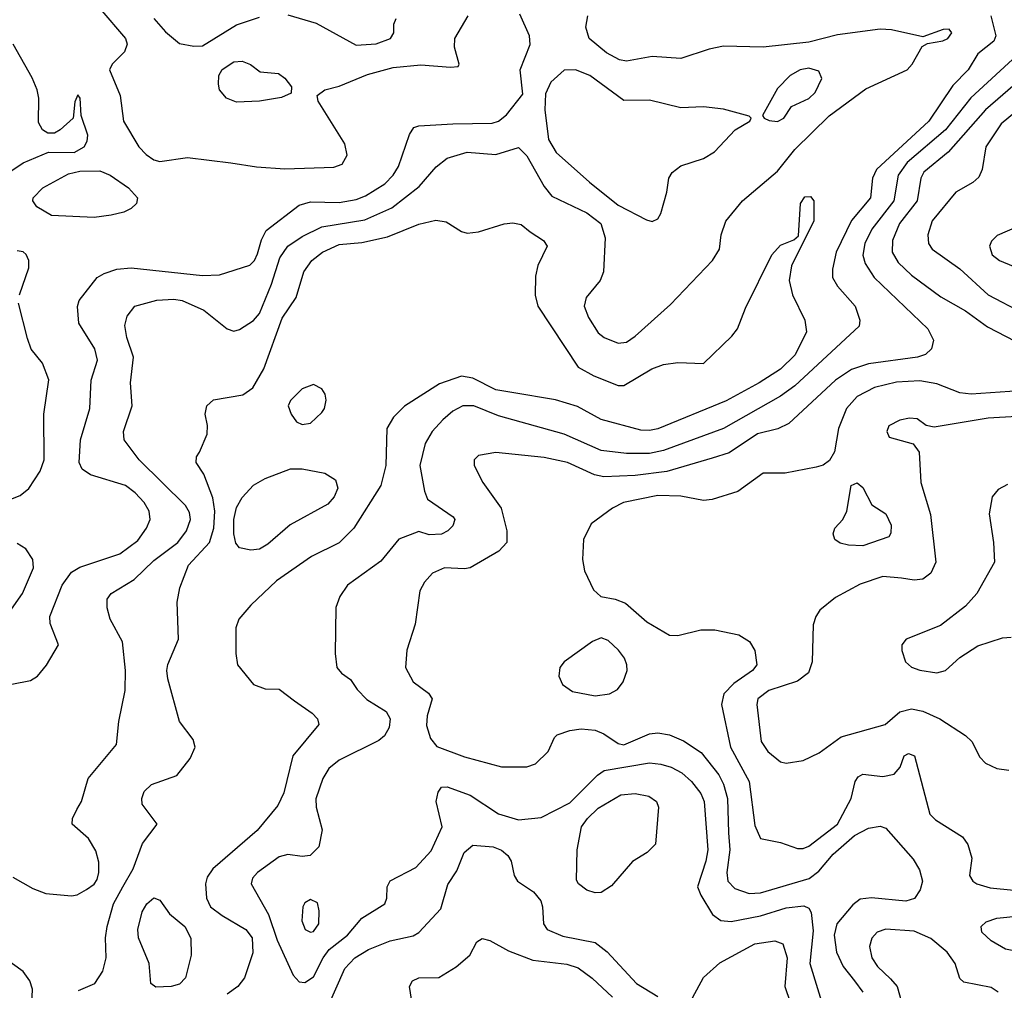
# Model space of a CAD drawing. Extents: x 1173029 to 1307123, y 522559 to 678521.
# Tile 493 of 623: x 1234203 to 1237661, y 627081 to 630491. Entities that reach past the tile are written whole.
import ezdxf

# ---------------------------------------------------------------- set-up
doc = ezdxf.new("R2010")
doc.units = 0

msp = doc.modelspace()

# ---------------------------------------------------------------- linework, layer by layer
at = {"layer": '0CON10XD'}
for points in [[(1234485, 630530.5), (1234575.4, 630425), (1234580.5, 630405), (1234571.2, 630378.8), (1234528, 630335), (1234518.8, 630315), (1234556, 630225), (1234568, 630135), (1234621.5, 630045), (1234647.6, 630017.6), (1234675, 629998.5), (1234695, 629993.3), (1234793, 630007), (1234945, 629988.8), (1235035, 629973.8), (1235135, 629966.7), (1235306.4, 629973.6), (1235336.4, 629983.6), (1235354, 630015), (1235345.8, 630055), (1235251.9, 630205), (1235247.5, 630225), (1235275.3, 630244.7), (1235325, 630257.9), (1235425, 630298.8), (1235515, 630323.3), (1235612.3, 630332.3), (1235716.1, 630323.9), (1235743, 630327), (1235746.7, 630335), (1235730, 630395), (1235731.8, 630425), (1235778.5, 630505)], [(1234115, 628145.6), (1234240.7, 628169.3), (1234265.4, 628184.6), (1234296.9, 628223.1), (1234339.4, 628295), (1234310.2, 628370.2), (1234308.8, 628395), (1234352.2, 628505), (1234385, 628550), (1234415, 628568.2), (1234555, 628614.2), (1234618.3, 628661.7), (1234648.7, 628705), (1234661.3, 628735), (1234657.5, 628765), (1234640.7, 628795), (1234609.4, 628829.4), (1234575.2, 628855.2), (1234451.9, 628891.9), (1234422.5, 628912.5), (1234412.1, 628935), (1234417.2, 629015), (1234449.2, 629125), (1234454.1, 629225), (1234476, 629295), (1234466.7, 629335), (1234410.5, 629425), (1234406.4, 629483.6), (1234412.5, 629505), (1234475.6, 629585), (1234499.9, 629600.1), (1234544.8, 629615.2), (1234595, 629618.9), (1234845, 629592.9), (1234904.7, 629595.3), (1235011.4, 629628.6), (1235028.5, 629645), (1235039.1, 629669.1), (1235052.4, 629717.6), (1235069.4, 629750.6), (1235185, 629839.2), (1235225, 629851.6), (1235325, 629848.7), (1235385, 629859.1), (1235418.1, 629871.9), (1235485.3, 629915), (1235515.2, 629944.8), (1235533.4, 629975), (1235572.5, 630087.5), (1235587.5, 630112.5), (1235605, 630118.6), (1235725, 630125.8), (1235862.2, 630127.8), (1235885.2, 630134.8), (1235912.8, 630157.2), (1235970.5, 630229.5), (1235960.6, 630315), (1235996, 630404), (1235993.8, 630435), (1235960.4, 630510.4)], [(1234674.6, 630495), (1234715, 630448.2), (1234765, 630407.8), (1234815, 630398.3), (1234845, 630399.8), (1234965, 630473.5), (1235045, 630500.5)], [(1237614.2, 630505), (1237631.5, 630435), (1237625, 630416), (1237568.8, 630371.2), (1237534, 630315), (1237480.2, 630259.8), (1237396.3, 630135), (1237212.1, 629965), (1237198.1, 629935), (1237191.9, 629865), (1237124.2, 629785.8), (1237070.8, 629675), (1237057.8, 629615), (1237058.5, 629585), (1237075.4, 629555), (1237138.1, 629485), (1237154.3, 629435), (1237151.4, 629415), (1236925.7, 629204.3), (1236875, 629168.7), (1236675, 629055.2), (1236465, 628977.8), (1236415, 628966.7), (1236335, 628966.8), (1236245, 628977.3), (1236115, 629035.2), (1235885, 629098.9), (1235798, 629135), (1235760, 629135), (1235725, 629116), (1235689.2, 629085), (1235652.5, 629045), (1235627.8, 629002.2), (1235608.9, 628925), (1235624.5, 628834.5), (1235635, 628806.7), (1235726.2, 628745), (1235731.2, 628735), (1235725, 628713.3), (1235706.7, 628695), (1235685, 628684.2), (1235641.2, 628681.2), (1235605, 628693.3), (1235535, 628666), (1235471.1, 628588.9), (1235354.2, 628505), (1235327.5, 628465), (1235313.6, 628426.4), (1235311.1, 628265), (1235317.5, 628215), (1235333.8, 628195), (1235365, 628173.3), (1235388.3, 628138.3), (1235422.6, 628102.6), (1235490.2, 628060.2), (1235504.4, 628035), (1235501.5, 628005), (1235484.6, 627975.4), (1235465, 627958.6), (1235325, 627889.3), (1235289.2, 627860.8), (1235267.9, 627825), (1235243.5, 627753.5), (1235244.1, 627725), (1235265.4, 627645), (1235254.5, 627585), (1235223.3, 627555), (1235195, 627551.8), (1235145, 627558.2), (1235115, 627549.6), (1235039.1, 627495), (1235021.2, 627475), (1235016.2, 627455), (1235077, 627347), (1235107.2, 627257.2), (1235164.1, 627134.1), (1235185, 627110.6), (1235205, 627108.5), (1235235, 627128.2), (1235268.8, 627195), (1235290.6, 627225), (1235354.7, 627275), (1235405.5, 627335), (1235485.7, 627385), (1235493.1, 627405), (1235494.3, 627445), (1235503.9, 627466.1), (1235595, 627513.1), (1235648.3, 627571.7), (1235687.5, 627655), (1235665.9, 627745), (1235672.8, 627777.2), (1235685, 627794.3), (1235705, 627795.5), (1235785, 627767.3), (1235885, 627700.8), (1235955, 627680), (1236035, 627688.2), (1236135, 627740.3), (1236232.7, 627837.3), (1236256.5, 627853.5), (1236415, 627880), (1236455, 627876.2), (1236491.4, 627865), (1236529.1, 627845), (1236563.1, 627815), (1236595, 627772.5), (1236607.6, 627745), (1236620, 627575), (1236613.4, 627535), (1236584.2, 627445), (1236595.6, 627415), (1236637.1, 627347.1), (1236666.2, 627326.2), (1236702.4, 627322.4), (1236805, 627343), (1236895, 627371.2), (1236957.4, 627377.4), (1236975, 627369.4), (1236982.9, 627355), (1236989.6, 627290.4), (1236978.3, 627175), (1237028, 627015)], [(1235145, 630507.9), (1235245, 630479.2), (1235385, 630401.5), (1235455, 630406.2), (1235505.8, 630425), (1235517.5, 630445), (1235517.5, 630475), (1235525.7, 630495)], [(1236683.6, 629783.6), (1236742, 629855), (1236865, 629959.5), (1236926.2, 630035), (1237046.1, 630153.9), (1237175, 630248.4), (1237320, 630315), (1237338.1, 630335), (1237372.9, 630397.1), (1237392, 630408), (1237445, 630416.7), (1237462.5, 630425), (1237477.5, 630445), (1237467.5, 630457.5), (1237447, 630457), (1237375, 630431.2), (1237265.8, 630455.8), (1237225, 630458.1), (1237075, 630438.3), (1236975, 630411.7), (1236814.4, 630394.4), (1236675, 630398), (1236625, 630388.1), (1236525, 630354.6), (1236425, 630361.4), (1236335, 630345.2), (1236310.4, 630350.4), (1236264.8, 630374.8), (1236202.9, 630425), (1236192.1, 630465), (1236198.5, 630505)], [(1234031.8, 629865), (1234215, 629988.2), (1234305, 630025.4), (1234395, 630024.8), (1234429.7, 630045), (1234440.8, 630065), (1234442.2, 630085), (1234418.8, 630155), (1234416.2, 630215), (1234407, 630227), (1234397, 630203), (1234390.8, 630145), (1234345, 630104.6), (1234325, 630093.1), (1234302.1, 630092.1), (1234283.7, 630103.7), (1234269.8, 630130.2), (1234270.5, 630215), (1234264.8, 630245), (1234247.3, 630287.3), (1234180.2, 630405)], [(1237705, 630365.3), (1237543.5, 630216.5), (1237455, 630104.8), (1237320.2, 629989.8), (1237288.1, 629945), (1237273.6, 629855), (1237195.7, 629755), (1237172, 629705), (1237164.3, 629664.3), (1237172.4, 629635), (1237203.9, 629585), (1237392.5, 629405), (1237412.9, 629365), (1237405.8, 629335), (1237384.7, 629315.3), (1237356.2, 629305), (1237185, 629282.2), (1237125, 629261.7), (1237068, 629225), (1236905, 629073.1), (1236865.8, 629054.2), (1236795, 629035.7), (1236695, 628968.9), (1236635, 628951.2), (1236476.5, 628903.5), (1236365, 628890), (1236255, 628885.7), (1236221.9, 628891.9), (1236127.5, 628935), (1236045, 628952.5), (1235875, 628971.2), (1235815, 628960), (1235799.2, 628945), (1235799.2, 628925), (1235829.4, 628865), (1235894.8, 628774.8), (1235914.6, 628695), (1235914.5, 628655), (1235886.3, 628623.7), (1235785, 628565.7), (1235765, 628561.4), (1235695, 628565.8), (1235653.2, 628546.8), (1235624.6, 628515.4), (1235608.8, 628485), (1235592.6, 628367.4), (1235563.3, 628276.7), (1235558.8, 628215), (1235585, 628164.6), (1235638.6, 628125), (1235652.2, 628105), (1235634.7, 628045), (1235631.9, 628011.9), (1235645.9, 627965.9), (1235668.1, 627938.1), (1235765, 627901.3), (1235895, 627866.2), (1235985, 627866.2), (1236015, 627876.7), (1236059.5, 627920.5), (1236081.2, 627968.8), (1236091.2, 627978.8), (1236135.9, 627994.1), (1236175, 628000), (1236225, 627994.6), (1236255, 627982.7), (1236305, 627948.6), (1236325, 627943.3), (1236415, 627982.2), (1236445, 627985.3), (1236485, 627978.7), (1236535, 627958.2), (1236597.1, 627917.1), (1236658.4, 627838.4), (1236675.2, 627805), (1236689, 627755), (1236693.2, 627635), (1236697.5, 627575), (1236687.3, 627495), (1236690.8, 627465), (1236715, 627439.2), (1236765, 627421.6), (1236805, 627423.3), (1236975.8, 627474.2), (1237010.3, 627499.7), (1237060.9, 627559.1), (1237135, 627624.8), (1237185, 627651.2), (1237225, 627658.2), (1237245, 627650.9), (1237341.8, 627541.8), (1237363.8, 627505), (1237374, 627465), (1237366.4, 627433.6), (1237346, 627404), (1237315.4, 627394.6), (1237195, 627405.9), (1237155, 627401.1), (1237129.1, 627380.9), (1237073.8, 627315), (1237063.5, 627275), (1237072.6, 627215), (1237095.2, 627165.2), (1237135.4, 627115), (1237164.6, 627075)], [(1234965, 630201.8), (1234930, 630215), (1234905.6, 630245), (1234901.1, 630265), (1234902.2, 630295), (1234914.1, 630315.9), (1234955, 630343.3), (1234985, 630345.7), (1235014.2, 630334.2), (1235048.3, 630308.3), (1235112.3, 630302.3), (1235135, 630286), (1235158, 630255), (1235157.1, 630232.9), (1235122.6, 630217.4), (1235045, 630204.7), (1234965, 630201.8)], [(1236425, 629782.5), (1236445, 629791.2), (1236455, 629810), (1236476.5, 629885), (1236483.3, 629935), (1236495.4, 629954.6), (1236525, 629977.8), (1236605, 630003.5), (1236643.6, 630026.4), (1236715.8, 630104.2), (1236767.5, 630135), (1236772.5, 630145), (1236765, 630152.5), (1236675, 630177.1), (1236605, 630185.4), (1236525, 630181.5), (1236415, 630208.5), (1236325, 630207.1), (1236205.7, 630295), (1236155, 630314.6), (1236115, 630314.4), (1236068.7, 630271.3), (1236049.7, 630230.3), (1236047.3, 630175), (1236060.6, 630070.6), (1236087.1, 630025), (1236205, 629920.8), (1236305, 629840), (1236405, 629787.5), (1236425, 629782.5)], [(1236865, 630133.8), (1236887.5, 630145), (1236914, 630186), (1236975, 630214.6), (1236997.5, 630235), (1237020, 630285), (1237010.2, 630310.2), (1236975, 630321.2), (1236944, 630315), (1236909.2, 630295), (1236865, 630249.2), (1236812.5, 630155), (1236817.5, 630145), (1236835, 630137.5), (1236865, 630133.8)], [(1237734.2, 630295), (1237595.2, 630175), (1237464, 630026), (1237378.9, 629955), (1237368.3, 629935), (1237355.7, 629855), (1237293.5, 629775), (1237268.9, 629715), (1237267.1, 629675), (1237288.1, 629638.1), (1237335, 629594), (1237438, 629518), (1237525, 629468.4), (1237602.7, 629412.7), (1237731.5, 629345)], [(1237785, 630237.1), (1237650.3, 630125), (1237596.1, 630045), (1237583.8, 629965), (1237572.4, 629937.6), (1237551.2, 629918.8), (1237491.5, 629885), (1237407.8, 629785), (1237393.1, 629735), (1237395.5, 629705), (1237407.8, 629685), (1237505, 629616.1), (1237605, 629524.7), (1237725, 629460.9)], [(1234179, 627479), (1234249.1, 627439.1), (1234295, 627421.2), (1234385, 627413.2), (1234405, 627417.1), (1234438.1, 627435), (1234465, 627454.5), (1234475, 627470), (1234481.8, 627495), (1234481.1, 627531.1), (1234470.7, 627570.7), (1234444.5, 627614.5), (1234388, 627665), (1234388.8, 627685), (1234404.1, 627715.9), (1234420, 627745), (1234444.3, 627825), (1234543.1, 627945), (1234551.5, 628025), (1234573.6, 628135), (1234575.4, 628205), (1234564.6, 628305), (1234520.9, 628385), (1234510, 628425), (1234510.6, 628455), (1234524.7, 628475.3), (1234605.5, 628525), (1234675, 628591.6), (1234758.9, 628655), (1234788.7, 628695), (1234802.8, 628735), (1234799.9, 628759.9), (1234785.4, 628785), (1234622.5, 628945), (1234570, 629015), (1234567.5, 629045), (1234598.9, 629135), (1234592.9, 629215), (1234603.3, 629305), (1234579.2, 629375), (1234573, 629417), (1234580.9, 629449.1), (1234608, 629485), (1234685, 629505.3), (1234745, 629509.2), (1234773.8, 629505), (1234850.4, 629470.4), (1234932, 629405), (1234955, 629397.3), (1234975, 629402.5), (1235025, 629434.5), (1235045, 629459.1), (1235087.7, 629562.3), (1235117, 629655), (1235145, 629695.2), (1235195, 629729), (1235265, 629763.1), (1235415, 629788.3), (1235510.1, 629829.9), (1235606.2, 629905), (1235666.1, 629973.9), (1235704.3, 630005), (1235775, 630025.3), (1235875, 630017.2), (1235955, 630042.5), (1235985, 630013.1), (1236045.4, 629905), (1236071.7, 629871.7), (1236195, 629812.4), (1236244.6, 629775), (1236260, 629725), (1236253.2, 629605), (1236242.5, 629575), (1236193.3, 629515), (1236186, 629485), (1236200.7, 629445), (1236235, 629391.5), (1236255.8, 629375), (1236305, 629354.6), (1236335, 629357.9), (1236365, 629378.8), (1236489.4, 629490.6), (1236637.1, 629645), (1236660.6, 629685), (1236667.1, 629735), (1236683.6, 629783.6)], [(1234465, 629796.6), (1234315, 629803.2), (1234263.4, 629833.4), (1234249.1, 629855), (1234250.4, 629865), (1234285, 629900.4), (1234375, 629949.8), (1234415, 629959.6), (1234485, 629960), (1234521.4, 629945), (1234585, 629900), (1234617.5, 629865), (1234613.3, 629845), (1234595, 629828.2), (1234568.8, 629815), (1234525, 629804.6), (1234465, 629796.6)], [(1234409.8, 627080.2), (1234467.5, 627105), (1234495, 627148), (1234506.5, 627195), (1234504.1, 627265), (1234510, 627305), (1234532.5, 627385), (1234565.8, 627445), (1234601.8, 627508.2), (1234635, 627596.9), (1234686.7, 627665), (1234633.8, 627735), (1234631.8, 627755), (1234640.9, 627779.1), (1234666.2, 627803.8), (1234755, 627835.7), (1234801.8, 627895), (1234819.1, 627935), (1234812.6, 627962.6), (1234764.2, 628025), (1234723.1, 628175), (1234720.5, 628205), (1234723.9, 628226.1), (1234760.8, 628315), (1234756.9, 628445), (1234765.4, 628495), (1234796.1, 628575), (1234870.2, 628655), (1234884.8, 628705), (1234888.3, 628765), (1234881.8, 628811.8), (1234850.5, 628895), (1234823.1, 628935), (1234824.4, 628955), (1234835, 628972), (1234862.2, 629035), (1234863.1, 629065), (1234854.3, 629105), (1234860, 629135), (1234884.5, 629155.5), (1234986.9, 629173.1), (1235022.2, 629197.8), (1235060.8, 629265), (1235125, 629442.9), (1235174.5, 629515.5), (1235200.7, 629605), (1235228.8, 629645), (1235266.5, 629675), (1235325, 629700.9), (1235405, 629708), (1235495, 629728.5), (1235605, 629772.7), (1235665, 629786.4), (1235701.2, 629781.2), (1235755, 629747.3), (1235775, 629741.8), (1235815, 629745.5), (1235905, 629774.2), (1235935, 629778), (1235965, 629771.2), (1235995.8, 629745.8), (1236043.3, 629715), (1236056.2, 629695), (1236022.7, 629627.3), (1236015, 629590), (1236013.2, 629523.2), (1236023.1, 629485), (1236165, 629270.6), (1236219.8, 629239.8), (1236305, 629206.5), (1236325, 629206.5), (1236422.9, 629265), (1236465, 629279.6), (1236515, 629286.9), (1236605, 629283.6), (1236705, 629379.1), (1236724.7, 629405.3), (1236751.9, 629478.1), (1236844.4, 629665), (1236875, 629698.9), (1236922.3, 629717.7), (1236938.3, 629731.7), (1236945.6, 629845), (1236961.1, 629868.9), (1236980.3, 629870.3), (1236992.5, 629855), (1236992.9, 629785), (1236913.9, 629626.1), (1236906.2, 629575), (1236917.9, 629525), (1236961.2, 629435), (1236966.8, 629395), (1236926.8, 629313.2), (1236875, 629263.7), (1236800.9, 629215), (1236685, 629152.4), (1236445, 629054.2), (1236415, 629047.5), (1236385, 629048.8), (1236245, 629086.9), (1236161.9, 629131.9), (1236085.3, 629155.3), (1235931.2, 629181.2), (1235875, 629190.8), (1235795, 629231.6), (1235755, 629238.8), (1235678, 629212), (1235555, 629133.1), (1235515.7, 629095), (1235493.1, 629055), (1235488.8, 628925), (1235471.8, 628855), (1235377.3, 628705), (1235325, 628652.8), (1235227.8, 628605), (1235105, 628519.6), (1235015, 628434.3), (1234972.5, 628385), (1234962.5, 628355), (1234962.5, 628265), (1234968.8, 628225), (1235025, 628156), (1235065, 628140), (1235115, 628138.8), (1235168.5, 628098.5), (1235230.6, 628055), (1235248.9, 628035), (1235254.4, 628015), (1235163.1, 627905), (1235131.1, 627775), (1235109.9, 627730.1), (1235036.9, 627643.1), (1234882.1, 627507.9), (1234861.8, 627478.2), (1234855.4, 627455), (1234859.6, 627405), (1234873.8, 627375), (1234914, 627344), (1234998.1, 627295), (1235020, 627265), (1235022.7, 627212.7), (1234992.5, 627125), (1234970, 627095), (1234931.9, 627068.1)], [(1237706.5, 629763.5), (1237636.8, 629733.2), (1237616.8, 629713.2), (1237610, 629695), (1237618.6, 629665), (1237644.2, 629645), (1237692, 629625)], [(1234203.1, 629525), (1234235, 629620), (1234235.7, 629645), (1234226.4, 629666.4), (1234215, 629675.8), (1234195, 629679.4)], [(1234129.3, 628790.7), (1234205, 628819.2), (1234235, 628844.5), (1234275.2, 628904.8), (1234289.7, 628945), (1234287.9, 629105), (1234306.2, 629226.2), (1234282.9, 629285), (1234243.8, 629333.8), (1234230.6, 629370.6), (1234198.9, 629495)], [(1235195, 629069.2), (1235225, 629074.2), (1235265, 629111.2), (1235274.2, 629125), (1235280, 629155), (1235275.9, 629175.9), (1235263.9, 629193.9), (1235235, 629210), (1235195, 629193.8), (1235155, 629153.3), (1235146.2, 629135), (1235156.2, 629105), (1235175, 629078.8), (1235195, 629069.2)], [(1237715, 629187.5), (1237545, 629175.6), (1237505, 629180.2), (1237425, 629212.1), (1237365, 629222), (1237282.3, 629217.7), (1237205, 629198.6), (1237145, 629167.3), (1237106.7, 629125), (1237078.5, 629055), (1237065, 628972.5), (1237047.7, 628942.3), (1237025, 628926.2), (1237001.2, 628918.8), (1236891.4, 628898.6), (1236815, 628898), (1236725, 628833.5), (1236635, 628806.1), (1236605, 628802.5), (1236525, 628817.5), (1236445, 628819), (1236324.2, 628795), (1236284.8, 628775.2), (1236210.3, 628719.7), (1236183.1, 628665), (1236180.5, 628595), (1236186.7, 628555), (1236218.3, 628488.3), (1236244, 628465), (1236295, 628455.6), (1236331.3, 628441.3), (1236405.5, 628375.5), (1236485, 628328.6), (1236515, 628328.1), (1236595, 628347.1), (1236645, 628347.1), (1236729.5, 628329.5), (1236766.9, 628306.9), (1236785.5, 628275), (1236792.5, 628225), (1236776.5, 628205), (1236710.9, 628159.1), (1236676.7, 628123.3), (1236668.5, 628085), (1236699.5, 627935), (1236764.8, 627815), (1236785, 627660), (1236805, 627614.3), (1236875, 627600.5), (1236935, 627579.2), (1236955, 627578.9), (1236975, 627587.3), (1237075.8, 627665), (1237123.5, 627755), (1237137.1, 627815), (1237148.3, 627831.7), (1237165, 627840.6), (1237235, 627832.5), (1237275, 627840.8), (1237296.2, 627865), (1237310, 627905), (1237325, 627913.3), (1237346, 627905), (1237400.4, 627700.4), (1237420.2, 627680.2), (1237515, 627620.8), (1237533.1, 627593.1), (1237547.5, 627545), (1237539.4, 627485), (1237551.4, 627465), (1237565.3, 627455.3), (1237611.5, 627441.5), (1237695, 627433.5)], [(1237705, 629096.6), (1237605, 629091.6), (1237415, 629059.2), (1237387.5, 629065), (1237355, 629088.8), (1237328.3, 629091.7), (1237295, 629083.8), (1237256.1, 629063.9), (1237248.8, 629045), (1237256.7, 629025), (1237341.2, 629001.2), (1237362.1, 628972.1), (1237368.8, 628865), (1237402.7, 628752.7), (1237421.1, 628585), (1237403.8, 628546.2), (1237375, 628525.6), (1237345, 628521.8), (1237300.9, 628529.1), (1237235, 628535.3), (1237155, 628508), (1237069.1, 628460.9), (1237013.5, 628416.5), (1236998.9, 628395), (1236990.5, 628365), (1236987.1, 628235), (1236973.6, 628196.4), (1236935, 628167.5), (1236834.4, 628135), (1236795.4, 628105), (1236791.8, 628085), (1236807.9, 627955), (1236830.4, 627920.4), (1236875, 627883.8), (1236895, 627879.6), (1236955, 627888.5), (1237011.4, 627915), (1237088.8, 627971.2), (1237242.5, 628015), (1237295, 628059.4), (1237335, 628069.6), (1237375, 628062.3), (1237435.2, 628035.2), (1237525, 627976.5), (1237547.5, 627955), (1237575, 627900), (1237595, 627879.2), (1237635, 627860.8), (1237677.5, 627855)], [(1235015, 628627.3), (1234975, 628635.7), (1234962, 628652), (1234955.3, 628685.3), (1234955.3, 628735), (1234965, 628777.5), (1234985, 628813.1), (1235024.7, 628855.3), (1235065, 628879.4), (1235155, 628912.9), (1235195, 628912.9), (1235275, 628898.6), (1235312.5, 628875), (1235321.1, 628845), (1235308.1, 628815), (1235285, 628789.2), (1235153.3, 628716.7), (1235075, 628648.8), (1235045, 628631.1), (1235015, 628627.3)], [(1237165, 628643.2), (1237114.6, 628644.6), (1237085, 628651.9), (1237066.2, 628665), (1237060, 628685), (1237066.2, 628705), (1237093.8, 628735), (1237108.8, 628765), (1237123.3, 628855), (1237145, 628863.8), (1237165, 628848), (1237196.4, 628786.4), (1237245.6, 628755), (1237264.4, 628715), (1237262.7, 628687.3), (1237255.4, 628674.6), (1237165, 628643.2)], [(1237672.1, 628857.9), (1237639.7, 628840.3), (1237619.2, 628815), (1237608.2, 628755), (1237623.8, 628655), (1237626.5, 628585), (1237565.5, 628475), (1237525, 628430.5), (1237436.8, 628363.2), (1237316.7, 628315), (1237301.8, 628295), (1237301.8, 628275), (1237314.4, 628235), (1237335, 628216.9), (1237365, 628205.5), (1237425, 628196.9), (1237455, 628204.3), (1237505, 628250), (1237568.9, 628291.1), (1237655, 628319.2), (1237685, 628322.1)], [(1234126.8, 628353.2), (1234212.9, 628475), (1234251.8, 628565), (1234250, 628595), (1234225, 628632.5), (1234195, 628651.5)], [(1236225, 628115.3), (1236275, 628122.9), (1236302.5, 628137.5), (1236322.5, 628165), (1236336.4, 628205), (1236335.6, 628225), (1236327.6, 628247.6), (1236306.6, 628276.6), (1236270.6, 628310.6), (1236245, 628319.1), (1236215, 628306.4), (1236115.4, 628235), (1236100, 628215), (1236097.1, 628185), (1236109.4, 628155), (1236145, 628131.5), (1236225, 628115.3)], [(1236225, 627423.6), (1236195, 627433.3), (1236165.8, 627455), (1236158.7, 627468.7), (1236161.6, 627575), (1236176.2, 627655), (1236197.4, 627685), (1236235, 627721.2), (1236315, 627767.8), (1236365, 627773.2), (1236413.1, 627763.1), (1236440, 627745), (1236447.1, 627725), (1236436.2, 627595), (1236406.7, 627565), (1236355, 627534.3), (1236281.7, 627448.3), (1236245, 627424.5), (1236225, 627423.6)], [(1235286.8, 627025), (1235345, 627157.5), (1235380.5, 627195), (1235428.6, 627225), (1235505, 627255.3), (1235585, 627272.5), (1235605.7, 627284.3), (1235682.5, 627367.5), (1235706.9, 627453.1), (1235738.9, 627501.1), (1235763.8, 627565), (1235795, 627590.9), (1235866.2, 627585), (1235895, 627573.6), (1235918.1, 627555), (1235930, 627535), (1235939.4, 627485), (1235951.4, 627465), (1236007.4, 627427.4), (1236033.1, 627395), (1236040, 627375), (1236043.5, 627315), (1236055.7, 627295), (1236111, 627271), (1236225, 627249.2), (1236266.9, 627216.9), (1236369.5, 627105), (1236445, 627059.6)], [(1234681.9, 627091.9), (1234663.8, 627105), (1234658, 627175), (1234620, 627265), (1234617.7, 627295), (1234632.9, 627357.1), (1234650, 627385), (1234675, 627405.7), (1234695, 627397.5), (1234729.5, 627349.5), (1234783.8, 627305), (1234804.6, 627264.6), (1234805.5, 627205), (1234785.5, 627125), (1234765, 627102.2), (1234735, 627094.5), (1234681.9, 627091.9)], [(1235225, 627285.7), (1235235, 627288.1), (1235254.4, 627315), (1235255, 627360), (1235248.9, 627388.9), (1235225, 627400), (1235205, 627388), (1235198.1, 627375), (1235194.5, 627325), (1235206, 627295), (1235225, 627285.7)], [(1237695, 627219.7), (1237666.2, 627226.2), (1237615, 627254.6), (1237582.5, 627285), (1237580.6, 627305), (1237598.1, 627321.9), (1237635, 627334.1), (1237785, 627350.4), (1237795, 627342.9), (1237806.5, 627316.5), (1237801.9, 627285), (1237715, 627223.6), (1237695, 627219.7)], [(1237640, 627075), (1237615, 627091.4), (1237519.5, 627109.5), (1237505, 627122.5), (1237489.4, 627175), (1237460.5, 627215), (1237403.4, 627263.4), (1237345, 627288.8), (1237245, 627295.9), (1237214.7, 627285.3), (1237196, 627264), (1237188.5, 627235), (1237196.5, 627195), (1237215.9, 627165), (1237261.9, 627121.9)], [(1235581.8, 627035), (1235572.1, 627095), (1235583.3, 627115), (1235605, 627125.3), (1235675, 627125.9), (1235736.2, 627163.8), (1235784.3, 627205), (1235808.8, 627251.2), (1235827, 627263), (1235855, 627256), (1235920.3, 627220.3), (1236005, 627186.6), (1236125, 627172.9), (1236165, 627160.2), (1236213.9, 627123.9), (1236285, 627056.8)], [(1236565.8, 627055), (1236605, 627125.8), (1236662.1, 627177.9), (1236785, 627244.2), (1236855, 627254.6), (1236883.5, 627245), (1236899.2, 627195), (1236890.3, 627095), (1236989.3, 626805)], [(1234244.8, 627005), (1234248.1, 627085), (1234239.2, 627115), (1234215, 627147.3), (1234140.7, 627200.7)], [(1237261.9, 627121.9), (1237284.8, 627094.8), (1237306.9, 627015)]]:
    msp.add_lwpolyline(points, dxfattribs=at)

doc.saveas('drawing.dxf')
